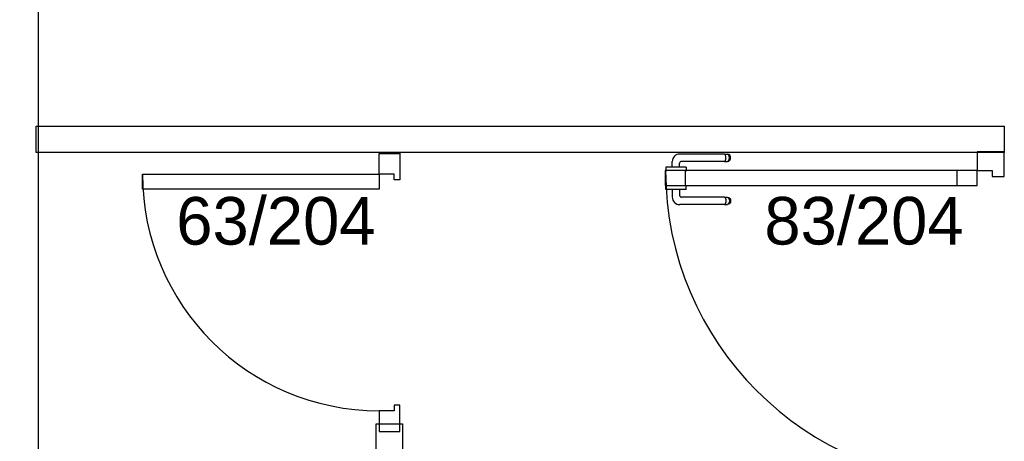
# Model space of a CAD drawing. Header units: millimetres. Extents: x -15 to 127, y -65 to 67.
# Tile 430 of 476: x 112.535 to 112.797, y 30.178 to 30.29. Entities that reach past the tile are written whole.
import ezdxf

# ---------------------------------------------------------------- set-up
doc = ezdxf.new("R2010")
doc.units = ezdxf.units.MM
doc.header["$MEASUREMENT"] = 0
doc.layers.add('Calque 5', color=7, linetype='Continuous')
doc.styles.get("Standard").update_dxf_attribs({"font": 'BKANT.TTF'})

# ---------------------------------------------------------------- blocks, each defined once
blk = doc.blocks.new('PD_31652')
at = {"layer": 'Calque 5', "color": 0}
for p, q in [((45.17004248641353, -36.67602002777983), (45.17004248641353, -36.67450011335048)), ((45.18394343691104, -36.67249739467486), (45.17204520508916, -36.67249739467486)), ((45.18394343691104, -36.67446968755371), (45.17251545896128, -36.67446968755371)), ((45.18394343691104, -36.67249739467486), (45.18455911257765, -36.67249739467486)), ((45.18394343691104, -36.67446968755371), (45.18455911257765, -36.67446968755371)), ((45.18425050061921, -36.67283987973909), (45.18411259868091, -36.67261633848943)), ((45.18411259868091, -36.67435074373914), (45.18425050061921, -36.67412720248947)), ((45.18434050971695, -36.67314105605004), (45.18425050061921, -36.67283987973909)), ((45.18425050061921, -36.67412720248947), (45.18434050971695, -36.67382602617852)), ((45.18437176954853, -36.67348354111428), (45.18434050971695, -36.67314105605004)), ((45.18434050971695, -36.67382602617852), (45.18437176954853, -36.67348354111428)), ((45.18455911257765, -36.67249739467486), (45.18477833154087, -36.67249739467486)), ((45.18455911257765, -36.67446968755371), (45.18477833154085, -36.67446968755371)), ((45.18510512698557, -36.67261633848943), (45.18477833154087, -36.67249739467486)), ((45.18477833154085, -36.67446968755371), (45.18510512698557, -36.67435074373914)), ((45.18509096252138, -36.67283987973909), (45.18485210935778, -36.67261633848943)), ((45.18485210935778, -36.67435074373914), (45.18509096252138, -36.67412720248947)), ((45.1852468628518, -36.67314105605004), (45.18509096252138, -36.67283987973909)), ((45.18509096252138, -36.67412720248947), (45.1852468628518, -36.67382602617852)), ((45.18537153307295, -36.67283987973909), (45.18510512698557, -36.67261633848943)), ((45.18510512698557, -36.67435074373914), (45.18537153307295, -36.67412720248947)), ((45.18530100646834, -36.67348354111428), (45.1852468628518, -36.67314105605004)), ((45.1852468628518, -36.67382602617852), (45.18530100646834, -36.67348354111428)), ((45.18554541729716, -36.67314105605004), (45.18537153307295, -36.67283987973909)), ((45.18537153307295, -36.67412720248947), (45.18554541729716, -36.67382602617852)), ((45.18560580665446, -36.67348354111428), (45.18554541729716, -36.67314105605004)), ((45.18554541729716, -36.67382602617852), (45.18560580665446, -36.67348354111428)), ((45.16848801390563, -36.67602002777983), (45.16832496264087, -36.67602002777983)), ((45.16832496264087, -36.67602002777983), (45.16832496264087, -36.67603004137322)), ((45.16832496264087, -36.67603004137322), (45.16832496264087, -36.67701137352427)), ((45.16832496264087, -36.67701137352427), (45.16832496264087, -36.67702138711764)), ((45.16895750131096, -36.67602002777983), (45.16848801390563, -36.67602002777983)), ((45.16967679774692, -36.67602002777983), (45.16895750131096, -36.67602002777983)), ((45.17055914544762, -36.67602002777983), (45.16967679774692, -36.67602002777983)), ((45.17149812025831, -36.67602002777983), (45.17055914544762, -36.67602002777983)), ((45.172380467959, -36.67602002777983), (45.17149812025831, -36.67602002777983)), ((45.17201477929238, -36.67602002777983), (45.17201477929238, -36.67497036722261)), ((45.17309976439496, -36.67602002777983), (45.172380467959, -36.67602002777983)), ((45.17356925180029, -36.67602002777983), (45.17309976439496, -36.67602002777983)), ((45.17373230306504, -36.67602002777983), (45.17356925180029, -36.67602002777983)), ((45.17373230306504, -36.67602002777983), (45.17373230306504, -36.67603004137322)), ((45.17373230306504, -36.67603004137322), (45.17373230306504, -36.67701137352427)), ((45.17373230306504, -36.67701137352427), (45.17373230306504, -36.67702138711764))]:
    blk.add_line(p, q, dxfattribs=at)
for centre, radius in [((45.17204520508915, -36.67450011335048), 0.002002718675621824), ((45.17251545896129, -36.67497036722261), 0.0005006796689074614)]:
    blk.add_arc(centre, radius, 90, 180, dxfattribs=at)
blk = doc.blocks.new('PD_31653')
at = {"layer": 'Calque 5', "color": 0}
for p, q in [((45.16832496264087, -36.68093680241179), (45.16832496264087, -36.68092678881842)), ((45.16832496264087, -36.68191813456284), (45.16832496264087, -36.68093680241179)), ((45.16832496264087, -36.68192814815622), (45.16832496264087, -36.68191813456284)), ((45.16848801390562, -36.68192814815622), (45.16832496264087, -36.68192814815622)), ((45.16895750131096, -36.68192814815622), (45.16848801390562, -36.68192814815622)), ((45.16967679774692, -36.68192814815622), (45.16895750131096, -36.68192814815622)), ((45.17055914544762, -36.68192814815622), (45.16967679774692, -36.68192814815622)), ((45.17004248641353, -36.68192814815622), (45.17004248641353, -36.68395950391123)), ((45.17149812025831, -36.68192814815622), (45.17055914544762, -36.68192814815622)), ((45.172380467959, -36.68192814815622), (45.17149812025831, -36.68192814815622)), ((45.17201477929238, -36.68192814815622), (45.17201477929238, -36.68348925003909)), ((45.17309976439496, -36.68192814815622), (45.172380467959, -36.68192814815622)), ((45.17356925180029, -36.68192814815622), (45.17309976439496, -36.68192814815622)), ((45.17373230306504, -36.68192814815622), (45.17356925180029, -36.68192814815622)), ((45.17373230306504, -36.68093680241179), (45.17373230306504, -36.68092678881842)), ((45.17373230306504, -36.68191813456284), (45.17373230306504, -36.68093680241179)), ((45.17373230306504, -36.68192814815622), (45.17373230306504, -36.68191813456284)), ((45.18394343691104, -36.683989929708), (45.17251545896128, -36.683989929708)), ((45.18394343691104, -36.683989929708), (45.18455911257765, -36.683989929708)), ((45.18411259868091, -36.68410887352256), (45.18425050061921, -36.68433241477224)), ((45.18425050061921, -36.68433241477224), (45.18434050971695, -36.68463359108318)), ((45.18434050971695, -36.68531856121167), (45.18425050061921, -36.68561973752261)), ((45.18434050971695, -36.68463359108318), (45.18437176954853, -36.68497607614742)), ((45.18437176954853, -36.68497607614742), (45.18434050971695, -36.68531856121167)), ((45.18455911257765, -36.683989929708), (45.18477833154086, -36.683989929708)), ((45.18477833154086, -36.683989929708), (45.18510512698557, -36.68410887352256)), ((45.18485210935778, -36.68410887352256), (45.18509096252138, -36.68433241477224)), ((45.18509096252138, -36.68433241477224), (45.1852468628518, -36.68463359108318)), ((45.1852468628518, -36.68531856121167), (45.18509096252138, -36.68561973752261)), ((45.18510512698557, -36.68410887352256), (45.18537153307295, -36.68433241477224)), ((45.1852468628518, -36.68463359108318), (45.18530100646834, -36.68497607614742)), ((45.18530100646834, -36.68497607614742), (45.1852468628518, -36.68531856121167)), ((45.18537153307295, -36.68433241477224), (45.18554541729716, -36.68463359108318)), ((45.18554541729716, -36.68531856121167), (45.18537153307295, -36.68561973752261)), ((45.18554541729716, -36.68463359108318), (45.18560580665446, -36.68497607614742)), ((45.18560580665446, -36.68497607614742), (45.18554541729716, -36.68531856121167)), ((45.18394343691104, -36.68596222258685), (45.17204520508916, -36.68596222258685)), ((45.18394343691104, -36.68596222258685), (45.18455911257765, -36.68596222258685)), ((45.18425050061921, -36.68561973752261), (45.18411259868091, -36.68584327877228)), ((45.18455911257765, -36.68596222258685), (45.18477833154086, -36.68596222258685)), ((45.18510512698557, -36.68584327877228), (45.18477833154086, -36.68596222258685)), ((45.18509096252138, -36.68561973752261), (45.18485210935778, -36.68584327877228)), ((45.18537153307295, -36.68561973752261), (45.18510512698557, -36.68584327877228))]:
    blk.add_line(p, q, dxfattribs=at)
for centre, radius in [((45.17204520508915, -36.68395950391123), 0.002002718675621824), ((45.17251545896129, -36.68348925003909), 0.0005006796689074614)]:
    blk.add_arc(centre, radius, 180, 270, dxfattribs=at)
blk = doc.blocks.new('PD_31651')
at = {"layer": 'Calque 5'}
for name in ['PD_31652', 'PD_31653']:
    blk.add_blockref(name, (0, 0), dxfattribs=at)
blk = doc.blocks.new('PD_31655')
at = {"layer": 'Calque 5', "color": 0}
for p, q in [((45.25850245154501, -36.75843498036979), (45.25850245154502, -36.76723442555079)), ((45.25129266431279, -36.76002463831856), (45.25129266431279, -36.76723442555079)), ((45.25850245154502, -36.76723442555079), (45.25129266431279, -36.76723442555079))]:
    blk.add_line(p, q, dxfattribs=at)
blk.add_lwpolyline([(45.25129266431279, -36.76002463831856), (45.25529810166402, -36.76002463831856), (45.25529810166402, -36.75843498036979), (45.25850245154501, -36.75843498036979), (45.25850245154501, -36.76002463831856)], dxfattribs=at)
blk = doc.blocks.new('PD_31656')
at = {"layer": 'Calque 5', "color": 0}
for points in [[(45.17358429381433, -36.68090365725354), (45.17358429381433, -36.6768982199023), (45.16822945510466, -36.6768982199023), (45.16822945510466, -36.68090365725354), (45.17358429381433, -36.68090365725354)], [(45.25122945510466, -36.68090365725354), (45.25122945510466, -36.6768982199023), (45.24587461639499, -36.6768982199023), (45.24587461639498, -36.68090365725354), (45.25122945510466, -36.68090365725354)]]:
    blk.add_lwpolyline(points, dxfattribs=at)
blk = doc.blocks.new('PD_31654')
at = {"layer": 'Calque 5', "color": 0}
blk.add_line((45.25850245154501, -36.67189142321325), (45.25129266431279, -36.67189142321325), dxfattribs=at)
for points in [[(45.25529810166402, -36.6768982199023), (45.25529810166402, -36.67848787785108), (45.25850245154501, -36.67848787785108), (45.25850245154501, -36.67189142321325), (45.25129266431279, -36.67189142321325), (45.25129266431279, -36.6768982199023), (45.25529810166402, -36.6768982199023)], [(45.16818537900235, -36.6768982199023), (45.16818537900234, -36.68090365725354), (45.25129266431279, -36.68090365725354), (45.25129266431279, -36.6768982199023), (45.16818537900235, -36.6768982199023)]]:
    blk.add_lwpolyline(points, dxfattribs=at)
blk.add_arc((45.25129266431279, -36.67689821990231), 0.08300000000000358, 180, 270, dxfattribs=at)
at = {"layer": 'Calque 5'}
for name in ['PD_31656', 'PD_31655']:
    blk.add_blockref(name, (0, 0), dxfattribs=at)
blk = doc.blocks.new('PD_31668')
at = {"layer": 'Calque 5', "color": 0}
for points in [[(45.09195082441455, -36.67235087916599), (45.09745082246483, -36.67235087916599), (45.09745082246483, -36.67935087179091), (45.09595082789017, -36.67935087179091), (45.09595082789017, -36.67785087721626), (45.09195082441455, -36.67785088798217), (45.09195082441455, -36.67235087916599)], [(45.09195083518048, -36.6778508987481), (45.09195083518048, -36.68185089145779), (45.02895084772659, -36.68185089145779), (45.02895084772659, -36.6778508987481), (45.09195083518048, -36.6778508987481)], [(45.09195082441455, -36.7463508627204), (45.09745082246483, -36.7463508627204), (45.09745082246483, -36.73935087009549), (45.09595082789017, -36.73935087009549), (45.09595082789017, -36.74085086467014), (45.09195082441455, -36.74085087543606), (45.09195082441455, -36.7463508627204)]]:
    blk.add_lwpolyline(points, dxfattribs=at)
blk.add_arc((45.09195082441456, -36.67785088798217), 0.0629999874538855, 180, 270, dxfattribs=at)
blk = doc.blocks.new('PD_32998')
at = {"layer": 'Calque 5', "color": 0}
for p, q in [((45.17004248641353, -36.67602002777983), (45.17004248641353, -36.67450011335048)), ((45.18394343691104, -36.67249739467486), (45.17204520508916, -36.67249739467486)), ((45.18394343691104, -36.67446968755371), (45.17251545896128, -36.67446968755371)), ((45.18394343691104, -36.67249739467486), (45.18455911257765, -36.67249739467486)), ((45.18394343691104, -36.67446968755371), (45.18455911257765, -36.67446968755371)), ((45.18425050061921, -36.67283987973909), (45.18411259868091, -36.67261633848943)), ((45.18411259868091, -36.67435074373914), (45.18425050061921, -36.67412720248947)), ((45.18434050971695, -36.67314105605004), (45.18425050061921, -36.67283987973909)), ((45.18425050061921, -36.67412720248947), (45.18434050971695, -36.67382602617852)), ((45.18437176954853, -36.67348354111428), (45.18434050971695, -36.67314105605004)), ((45.18434050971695, -36.67382602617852), (45.18437176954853, -36.67348354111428)), ((45.18455911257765, -36.67249739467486), (45.18477833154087, -36.67249739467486)), ((45.18455911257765, -36.67446968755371), (45.18477833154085, -36.67446968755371)), ((45.18510512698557, -36.67261633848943), (45.18477833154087, -36.67249739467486)), ((45.18477833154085, -36.67446968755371), (45.18510512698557, -36.67435074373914)), ((45.18509096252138, -36.67283987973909), (45.18485210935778, -36.67261633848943)), ((45.18485210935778, -36.67435074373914), (45.18509096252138, -36.67412720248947)), ((45.1852468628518, -36.67314105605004), (45.18509096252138, -36.67283987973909)), ((45.18509096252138, -36.67412720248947), (45.1852468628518, -36.67382602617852)), ((45.18537153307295, -36.67283987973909), (45.18510512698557, -36.67261633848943)), ((45.18510512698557, -36.67435074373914), (45.18537153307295, -36.67412720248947)), ((45.18530100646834, -36.67348354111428), (45.1852468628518, -36.67314105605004)), ((45.1852468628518, -36.67382602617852), (45.18530100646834, -36.67348354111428)), ((45.18554541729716, -36.67314105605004), (45.18537153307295, -36.67283987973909)), ((45.18537153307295, -36.67412720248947), (45.18554541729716, -36.67382602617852)), ((45.18560580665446, -36.67348354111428), (45.18554541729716, -36.67314105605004)), ((45.18554541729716, -36.67382602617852), (45.18560580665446, -36.67348354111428)), ((45.16848801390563, -36.67602002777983), (45.16832496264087, -36.67602002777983)), ((45.16832496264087, -36.67602002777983), (45.16832496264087, -36.67603004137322)), ((45.16832496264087, -36.67603004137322), (45.16832496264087, -36.67701137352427)), ((45.16832496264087, -36.67701137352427), (45.16832496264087, -36.67702138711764)), ((45.16895750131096, -36.67602002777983), (45.16848801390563, -36.67602002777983)), ((45.16967679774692, -36.67602002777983), (45.16895750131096, -36.67602002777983)), ((45.17055914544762, -36.67602002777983), (45.16967679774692, -36.67602002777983)), ((45.17149812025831, -36.67602002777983), (45.17055914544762, -36.67602002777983)), ((45.172380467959, -36.67602002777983), (45.17149812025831, -36.67602002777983)), ((45.17201477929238, -36.67602002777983), (45.17201477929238, -36.67497036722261)), ((45.17309976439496, -36.67602002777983), (45.172380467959, -36.67602002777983)), ((45.17356925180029, -36.67602002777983), (45.17309976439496, -36.67602002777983)), ((45.17373230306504, -36.67602002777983), (45.17356925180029, -36.67602002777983)), ((45.17373230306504, -36.67602002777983), (45.17373230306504, -36.67603004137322)), ((45.17373230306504, -36.67603004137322), (45.17373230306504, -36.67701137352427)), ((45.17373230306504, -36.67701137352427), (45.17373230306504, -36.67702138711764))]:
    blk.add_line(p, q, dxfattribs=at)
for centre, radius in [((45.17204520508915, -36.67450011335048), 0.002002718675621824), ((45.17251545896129, -36.67497036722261), 0.0005006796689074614)]:
    blk.add_arc(centre, radius, 90, 180, dxfattribs=at)
blk = doc.blocks.new('PD_32999')
at = {"layer": 'Calque 5', "color": 0}
for p, q in [((45.16832496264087, -36.68093680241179), (45.16832496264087, -36.68092678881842)), ((45.16832496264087, -36.68191813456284), (45.16832496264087, -36.68093680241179)), ((45.16832496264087, -36.68192814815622), (45.16832496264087, -36.68191813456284)), ((45.16848801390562, -36.68192814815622), (45.16832496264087, -36.68192814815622)), ((45.16895750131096, -36.68192814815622), (45.16848801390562, -36.68192814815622)), ((45.16967679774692, -36.68192814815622), (45.16895750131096, -36.68192814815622)), ((45.17055914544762, -36.68192814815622), (45.16967679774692, -36.68192814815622)), ((45.17004248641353, -36.68192814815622), (45.17004248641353, -36.68395950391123)), ((45.17149812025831, -36.68192814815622), (45.17055914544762, -36.68192814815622)), ((45.172380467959, -36.68192814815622), (45.17149812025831, -36.68192814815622)), ((45.17201477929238, -36.68192814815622), (45.17201477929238, -36.68348925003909)), ((45.17309976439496, -36.68192814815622), (45.172380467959, -36.68192814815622)), ((45.17356925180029, -36.68192814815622), (45.17309976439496, -36.68192814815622)), ((45.17373230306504, -36.68192814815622), (45.17356925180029, -36.68192814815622)), ((45.17373230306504, -36.68093680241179), (45.17373230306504, -36.68092678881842)), ((45.17373230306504, -36.68191813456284), (45.17373230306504, -36.68093680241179)), ((45.17373230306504, -36.68192814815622), (45.17373230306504, -36.68191813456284)), ((45.18394343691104, -36.683989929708), (45.17251545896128, -36.683989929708)), ((45.18394343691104, -36.683989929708), (45.18455911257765, -36.683989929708)), ((45.18411259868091, -36.68410887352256), (45.18425050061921, -36.68433241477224)), ((45.18425050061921, -36.68433241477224), (45.18434050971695, -36.68463359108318)), ((45.18434050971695, -36.68531856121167), (45.18425050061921, -36.68561973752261)), ((45.18434050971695, -36.68463359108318), (45.18437176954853, -36.68497607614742)), ((45.18437176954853, -36.68497607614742), (45.18434050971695, -36.68531856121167)), ((45.18455911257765, -36.683989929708), (45.18477833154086, -36.683989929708)), ((45.18477833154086, -36.683989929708), (45.18510512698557, -36.68410887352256)), ((45.18485210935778, -36.68410887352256), (45.18509096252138, -36.68433241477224)), ((45.18509096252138, -36.68433241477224), (45.1852468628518, -36.68463359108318)), ((45.1852468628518, -36.68531856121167), (45.18509096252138, -36.68561973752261)), ((45.18510512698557, -36.68410887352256), (45.18537153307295, -36.68433241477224)), ((45.1852468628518, -36.68463359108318), (45.18530100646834, -36.68497607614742)), ((45.18530100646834, -36.68497607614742), (45.1852468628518, -36.68531856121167)), ((45.18537153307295, -36.68433241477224), (45.18554541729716, -36.68463359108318)), ((45.18554541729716, -36.68531856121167), (45.18537153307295, -36.68561973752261)), ((45.18554541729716, -36.68463359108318), (45.18560580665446, -36.68497607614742)), ((45.18560580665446, -36.68497607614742), (45.18554541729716, -36.68531856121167)), ((45.18394343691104, -36.68596222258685), (45.17204520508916, -36.68596222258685)), ((45.18394343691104, -36.68596222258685), (45.18455911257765, -36.68596222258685)), ((45.18425050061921, -36.68561973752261), (45.18411259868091, -36.68584327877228)), ((45.18455911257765, -36.68596222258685), (45.18477833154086, -36.68596222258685)), ((45.18510512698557, -36.68584327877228), (45.18477833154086, -36.68596222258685)), ((45.18509096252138, -36.68561973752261), (45.18485210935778, -36.68584327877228)), ((45.18537153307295, -36.68561973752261), (45.18510512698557, -36.68584327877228))]:
    blk.add_line(p, q, dxfattribs=at)
for centre, radius in [((45.17204520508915, -36.68395950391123), 0.002002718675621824), ((45.17251545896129, -36.68348925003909), 0.0005006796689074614)]:
    blk.add_arc(centre, radius, 180, 270, dxfattribs=at)
blk = doc.blocks.new('PD_32997')
at = {"layer": 'Calque 5'}
for name in ['PD_32998', 'PD_32999']:
    blk.add_blockref(name, (0, 0), dxfattribs=at)
blk = doc.blocks.new('PD_33001')
at = {"layer": 'Calque 5', "color": 0}
for p, q in [((45.25850245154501, -36.75843498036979), (45.25850245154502, -36.76723442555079)), ((45.25129266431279, -36.76002463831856), (45.25129266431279, -36.76723442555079)), ((45.25850245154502, -36.76723442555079), (45.25129266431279, -36.76723442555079))]:
    blk.add_line(p, q, dxfattribs=at)
blk.add_lwpolyline([(45.25129266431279, -36.76002463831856), (45.25529810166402, -36.76002463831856), (45.25529810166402, -36.75843498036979), (45.25850245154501, -36.75843498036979), (45.25850245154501, -36.76002463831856)], dxfattribs=at)
blk = doc.blocks.new('PD_33002')
at = {"layer": 'Calque 5', "color": 0}
for points in [[(45.17358429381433, -36.68090365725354), (45.17358429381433, -36.6768982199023), (45.16822945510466, -36.6768982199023), (45.16822945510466, -36.68090365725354), (45.17358429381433, -36.68090365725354)], [(45.25122945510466, -36.68090365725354), (45.25122945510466, -36.6768982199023), (45.24587461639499, -36.6768982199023), (45.24587461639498, -36.68090365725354), (45.25122945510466, -36.68090365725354)]]:
    blk.add_lwpolyline(points, dxfattribs=at)
blk = doc.blocks.new('PD_33000')
at = {"layer": 'Calque 5', "color": 0}
blk.add_line((45.25850245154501, -36.67189142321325), (45.25129266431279, -36.67189142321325), dxfattribs=at)
for points in [[(45.25529810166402, -36.6768982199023), (45.25529810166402, -36.67848787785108), (45.25850245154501, -36.67848787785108), (45.25850245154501, -36.67189142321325), (45.25129266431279, -36.67189142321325), (45.25129266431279, -36.6768982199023), (45.25529810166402, -36.6768982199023)], [(45.16818537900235, -36.6768982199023), (45.16818537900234, -36.68090365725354), (45.25129266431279, -36.68090365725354), (45.25129266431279, -36.6768982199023), (45.16818537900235, -36.6768982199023)]]:
    blk.add_lwpolyline(points, dxfattribs=at)
blk.add_arc((45.25129266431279, -36.67689821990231), 0.08300000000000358, 180, 270, dxfattribs=at)
at = {"layer": 'Calque 5'}
for name in ['PD_33002', 'PD_33001']:
    blk.add_blockref(name, (0, 0), dxfattribs=at)
blk = doc.blocks.new('PD_33014')
at = {"layer": 'Calque 5', "color": 0}
for points in [[(45.09195082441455, -36.67235087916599), (45.09745082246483, -36.67235087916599), (45.09745082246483, -36.67935087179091), (45.09595082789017, -36.67935087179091), (45.09595082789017, -36.67785087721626), (45.09195082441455, -36.67785088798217), (45.09195082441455, -36.67235087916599)], [(45.09195083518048, -36.6778508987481), (45.09195083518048, -36.68185089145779), (45.02895084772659, -36.68185089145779), (45.02895084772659, -36.6778508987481), (45.09195083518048, -36.6778508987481)], [(45.09195082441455, -36.7463508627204), (45.09745082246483, -36.7463508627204), (45.09745082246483, -36.73935087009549), (45.09595082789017, -36.73935087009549), (45.09595082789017, -36.74085086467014), (45.09195082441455, -36.74085087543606), (45.09195082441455, -36.7463508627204)]]:
    blk.add_lwpolyline(points, dxfattribs=at)
blk.add_arc((45.09195082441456, -36.67785088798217), 0.0629999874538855, 180, 270, dxfattribs=at)

msp = doc.modelspace()

# ---------------------------------------------------------------- linework, layer by layer
at = {"layer": 'Calque 5', "color": 0}
for points in [[(112.5295315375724, 30.67933806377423), (112.539531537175, 30.67933806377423), (112.539531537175, 30.07538258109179), (112.5295315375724, 30.07538258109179), (112.5295315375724, 30.67933806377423)], [(112.5295315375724, 30.67933806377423), (112.539531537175, 30.67933806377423), (112.539531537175, 30.07538258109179), (112.5295315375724, 30.07538258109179), (112.5295315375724, 30.67933806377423)], [(112.7968592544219, 30.25471523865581), (112.5390239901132, 30.25471523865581), (112.5390239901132, 30.26171523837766), (112.7968592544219, 30.26171523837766), (112.7968592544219, 30.25471523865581)], [(112.7968592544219, 30.25471523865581), (112.5390239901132, 30.25471523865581), (112.5390239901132, 30.26171523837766), (112.7968592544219, 30.26171523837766), (112.7968592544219, 30.25471523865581)], [(112.6362948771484, 30.05483774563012), (112.6262405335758, 30.05486433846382), (112.6264187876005, 30.07519730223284), (112.5392521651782, 30.07517070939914), (112.5392521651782, 30.08519128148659), (112.6294731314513, 30.08519128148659), (112.6295576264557, 30.18243104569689), (112.6365576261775, 30.18243104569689), (112.6362948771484, 30.05483774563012)], [(112.6362948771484, 30.05483774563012), (112.6262405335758, 30.05486433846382), (112.6264187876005, 30.07519730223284), (112.5392521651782, 30.07517070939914), (112.5392521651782, 30.08519128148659), (112.6294731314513, 30.08519128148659), (112.6295576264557, 30.18243104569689), (112.6365576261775, 30.18243104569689), (112.6362948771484, 30.05483774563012)]]:
    msp.add_lwpolyline(points, dxfattribs=at)
msp.add_point((112.6358076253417, 30.25443102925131), dxfattribs=at)
msp.add_point((112.6358076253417, 30.25443102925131), dxfattribs=at)

# ---------------------------------------------------------------- block references
at = {"layer": 'Calque 5'}
for name in ['PD_31654', 'PD_33000', 'PD_31668', 'PD_33014', 'PD_31651', 'PD_32997']:
    msp.add_blockref(name, (67.5383568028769, 66.9267819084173), dxfattribs=at)

# ---------------------------------------------------------------- texts
at = {"layer": 'Calque 5', "color": 0, "char_height": 0.01267795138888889, "width": 0.05291666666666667, "attachment_point": 1}
for s, insert in [('{\\fArial|b0|i0|c0|p34;\\W0.98;63/204}', (112.5763030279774, 30.24284154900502)), ('{\\fArial|b0|i0|c0|p34;\\W0.98;63/204}', (112.5763030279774, 30.24284154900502)), ('{\\fArial|b0|i0|c0|p34;\\W0.98;83/204}', (112.7329378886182, 30.24287105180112)), ('{\\fArial|b0|i0|c0|p34;\\W0.98;83/204}', (112.7329378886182, 30.24287105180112))]:
    msp.add_mtext(s, dxfattribs=dict(at, insert=insert))

doc.saveas('drawing.dxf')
